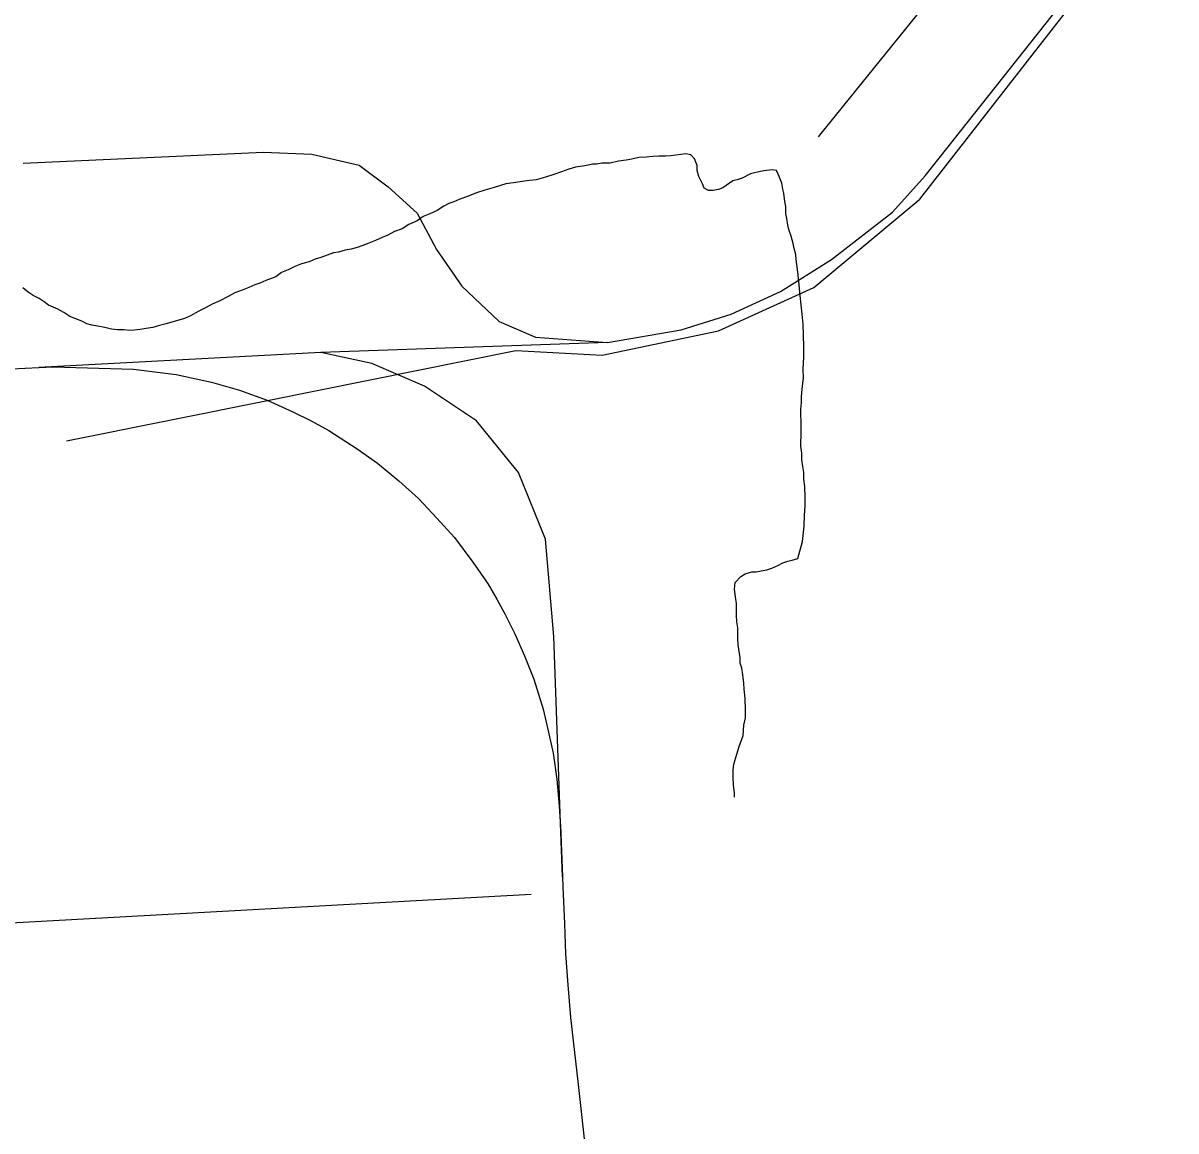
# Model space of a CAD drawing. Extents: x -59 to 82, y -3 to 49.
# Drawn here: x -52.553 to -52.032, y 48.075 to 48.576 of the extents above; entities that cross this region are included whole.
import ezdxf

# ---------------------------------------------------------------- set-up
doc = ezdxf.new("R2010")
doc.units = 0
for name, color, linetype in [('GM_X_Minor_River', 7, 'Continuous'), ('GM_X_Rail_Line', 7, 'Continuous'), ('GM_X_Township_Road', 7, 'Continuous')]:
    doc.layers.add(name, color=color, linetype=linetype)

msp = doc.modelspace()

# ---------------------------------------------------------------- linework, layer by layer
at = {"layer": 'GM_X_Minor_River'}
for p, q in [((-52.27475, 48.51484), (-52.27778, 48.51402)), ((-52.27132, 48.51491), (-52.27475, 48.51484)), ((-52.26828, 48.51535), (-52.27132, 48.51491)), ((-52.26562, 48.51541), (-52.26828, 48.51535)), ((-52.26257, 48.51547), (-52.26562, 48.51541)), ((-52.26029, 48.51552), (-52.26257, 48.51547)), ((-52.25344, 48.51642), (-52.26029, 48.51552)), ((-52.25115, 48.51608), (-52.25344, 48.51642)), ((-52.24959, 48.51421), (-52.25115, 48.51608)), ((-52.30627, 48.50963), (-52.30968, 48.50842)), ((-52.30324, 48.51045), (-52.30627, 48.50963)), ((-52.3002, 48.5109), (-52.30324, 48.51045)), ((-52.29754, 48.51133), (-52.3002, 48.5109)), ((-52.29565, 48.51175), (-52.29754, 48.51133)), ((-52.29374, 48.51179), (-52.29565, 48.51175)), ((-52.29147, 48.51221), (-52.29374, 48.51179)), ((-52.28766, 48.51229), (-52.29147, 48.51221)), ((-52.28386, 48.51313), (-52.28766, 48.51229)), ((-52.28044, 48.51358), (-52.28386, 48.51313)), ((-52.27778, 48.51402), (-52.28044, 48.51358)), ((-52.24838, 48.5112), (-52.24959, 48.51421)), ((-52.24834, 48.50892), (-52.24838, 48.5112)), ((-52.21443, 48.50923), (-52.21823, 48.50877)), ((-52.21252, 48.50889), (-52.21443, 48.50923)), ((-52.32522, 48.5043), (-52.32826, 48.50386)), ((-52.32104, 48.50477), (-52.32522, 48.5043)), ((-52.31687, 48.50599), (-52.32104, 48.50477)), ((-52.31308, 48.50721), (-52.31687, 48.50599)), ((-52.30968, 48.50842), (-52.31308, 48.50721)), ((-52.24752, 48.50627), (-52.24834, 48.50892)), ((-52.24593, 48.50288), (-52.24752, 48.50627)), ((-52.23224, 48.50431), (-52.23675, 48.50117)), ((-52.23034, 48.50472), (-52.23224, 48.50431)), ((-52.22807, 48.50553), (-52.23034, 48.50472)), ((-52.2243, 48.50751), (-52.22807, 48.50553)), ((-52.2224, 48.50793), (-52.2243, 48.50751)), ((-52.22051, 48.50835), (-52.2224, 48.50793)), ((-52.21823, 48.50877), (-52.22051, 48.50835)), ((-52.21132, 48.50626), (-52.21252, 48.50889)), ((-52.21011, 48.50324), (-52.21132, 48.50626)), ((-52.34797, 48.49889), (-52.35213, 48.49728)), ((-52.34418, 48.50011), (-52.34797, 48.49889)), ((-52.34002, 48.50133), (-52.34418, 48.50011)), ((-52.33472, 48.50296), (-52.34002, 48.50133)), ((-52.3313, 48.50342), (-52.33472, 48.50296)), ((-52.32826, 48.50386), (-52.3313, 48.50342)), ((-52.24513, 48.501), (-52.24593, 48.50288)), ((-52.2432, 48.4999), (-52.24513, 48.501)), ((-52.24129, 48.49994), (-52.2432, 48.4999)), ((-52.23864, 48.50037), (-52.24129, 48.49994)), ((-52.23675, 48.50117), (-52.23864, 48.50037)), ((-52.20968, 48.50059), (-52.21011, 48.50324)), ((-52.20926, 48.49869), (-52.20968, 48.50059)), ((-52.36045, 48.49407), (-52.36271, 48.49288)), ((-52.35818, 48.49488), (-52.36045, 48.49407)), ((-52.35553, 48.49607), (-52.35818, 48.49488)), ((-52.35213, 48.49728), (-52.35553, 48.49607)), ((-52.2088, 48.4949), (-52.20926, 48.49869)), ((-52.20837, 48.49263), (-52.2088, 48.4949)), ((-52.36911, 48.48933), (-52.37214, 48.48813)), ((-52.36572, 48.49092), (-52.36911, 48.48933)), ((-52.36271, 48.49288), (-52.36572, 48.49092)), ((-52.20831, 48.48959), (-52.20837, 48.49263)), ((-52.20789, 48.48732), (-52.20831, 48.48959)), ((-52.37854, 48.48458), (-52.38155, 48.48261)), ((-52.37476, 48.48617), (-52.37854, 48.48458)), ((-52.37214, 48.48813), (-52.37476, 48.48617)), ((-52.20744, 48.48428), (-52.20789, 48.48732)), ((-52.20702, 48.48239), (-52.20744, 48.48428)), ((-52.39062, 48.47863), (-52.39364, 48.47742)), ((-52.38797, 48.47982), (-52.39062, 48.47863)), ((-52.38496, 48.4814), (-52.38797, 48.47982)), ((-52.38155, 48.48261), (-52.38496, 48.4814)), ((-52.20582, 48.47938), (-52.20702, 48.48239)), ((-52.20498, 48.47597), (-52.20582, 48.47938)), ((-52.40727, 48.47296), (-52.4103, 48.47214)), ((-52.40461, 48.4734), (-52.40727, 48.47296)), ((-52.40196, 48.47421), (-52.40461, 48.4734)), ((-52.39931, 48.47503), (-52.40196, 48.47421)), ((-52.39666, 48.47622), (-52.39931, 48.47503)), ((-52.39364, 48.47742), (-52.39666, 48.47622)), ((-52.20456, 48.4737), (-52.20498, 48.47597)), ((-52.20374, 48.47105), (-52.20456, 48.4737)), ((-52.42354, 48.46769), (-52.42696, 48.46685)), ((-52.4209, 48.46888), (-52.42354, 48.46769)), ((-52.41825, 48.46969), (-52.4209, 48.46888)), ((-52.41258, 48.47171), (-52.41825, 48.46969)), ((-52.4103, 48.47214), (-52.41258, 48.47171)), ((-52.2037, 48.46877), (-52.20374, 48.47105)), ((-52.20327, 48.4665), (-52.2037, 48.46877)), ((-52.43602, 48.46287), (-52.43865, 48.46091)), ((-52.433, 48.46407), (-52.43602, 48.46287)), ((-52.42998, 48.46565), (-52.433, 48.46407)), ((-52.42696, 48.46685), (-52.42998, 48.46565)), ((-52.20282, 48.46309), (-52.20327, 48.4665)), ((-52.20232, 48.4574), (-52.20282, 48.46309)), ((-52.4481, 48.4573), (-52.45075, 48.4561)), ((-52.44583, 48.4581), (-52.4481, 48.4573)), ((-52.44319, 48.4593), (-52.44583, 48.4581)), ((-52.43865, 48.46091), (-52.44319, 48.4593)), ((-52.20184, 48.45246), (-52.20232, 48.4574)), ((-52.55054, 48.45406), (-52.55286, 48.45591)), ((-52.54822, 48.45258), (-52.55054, 48.45406)), ((-52.54553, 48.45112), (-52.54822, 48.45258)), ((-52.46019, 48.4521), (-52.46396, 48.45013)), ((-52.45717, 48.45369), (-52.46019, 48.4521)), ((-52.45377, 48.4549), (-52.45717, 48.45369)), ((-52.45075, 48.4561), (-52.45377, 48.4549)), ((-52.20137, 48.44829), (-52.20184, 48.45246)), ((-52.54321, 48.44964), (-52.54553, 48.45112)), ((-52.54128, 48.44816), (-52.54321, 48.44964)), ((-52.53704, 48.44635), (-52.54128, 48.44816)), ((-52.47037, 48.44695), (-52.47339, 48.44537)), ((-52.46736, 48.44854), (-52.47037, 48.44695)), ((-52.46396, 48.45013), (-52.46736, 48.44854)), ((-52.2009, 48.44412), (-52.20137, 48.44829)), ((-52.53435, 48.44488), (-52.53704, 48.44635)), ((-52.53164, 48.44303), (-52.53435, 48.44488)), ((-52.52895, 48.44195), (-52.53164, 48.44303)), ((-52.52626, 48.44087), (-52.52895, 48.44195)), ((-52.4798, 48.4422), (-52.48245, 48.44138)), ((-52.47716, 48.44339), (-52.4798, 48.4422)), ((-52.47339, 48.44537), (-52.47716, 48.44339)), ((-52.20043, 48.43957), (-52.2009, 48.44412)), ((-52.52396, 48.43977), (-52.52626, 48.44087)), ((-52.52165, 48.43906), (-52.52396, 48.43977)), ((-52.51898, 48.43873), (-52.52165, 48.43906)), ((-52.51592, 48.43804), (-52.51898, 48.43873)), ((-52.51286, 48.43734), (-52.51592, 48.43804)), ((-52.51018, 48.43701), (-52.51286, 48.43734)), ((-52.50713, 48.43708), (-52.51018, 48.43701)), ((-52.50484, 48.43674), (-52.50713, 48.43708)), ((-52.50256, 48.43679), (-52.50484, 48.43674)), ((-52.4999, 48.43722), (-52.50256, 48.43679)), ((-52.49724, 48.43766), (-52.4999, 48.43722)), ((-52.4942, 48.4381), (-52.49724, 48.43766)), ((-52.49117, 48.43892), (-52.4942, 48.4381)), ((-52.48814, 48.43975), (-52.49117, 48.43892)), ((-52.48511, 48.44057), (-52.48814, 48.43975)), ((-52.48245, 48.44138), (-52.48511, 48.44057)), ((-52.20033, 48.43463), (-52.20043, 48.43957)), ((-52.20022, 48.42931), (-52.20033, 48.43463)), ((-52.20013, 48.42474), (-52.20022, 48.42931)), ((-52.2004, 48.41942), (-52.20013, 48.42474)), ((-52.20032, 48.41524), (-52.2004, 48.41942)), ((-52.20129, 48.40685), (-52.20097, 48.41028)), ((-52.20097, 48.41028), (-52.20065, 48.41295)), ((-52.20065, 48.41295), (-52.20032, 48.41524)), ((-52.20123, 48.40419), (-52.20129, 48.40685)), ((-52.20155, 48.40114), (-52.20123, 48.40419)), ((-52.2015, 48.39848), (-52.20155, 48.40114)), ((-52.20144, 48.39582), (-52.2015, 48.39848)), ((-52.20139, 48.39316), (-52.20144, 48.39582)), ((-52.20159, 48.38442), (-52.20134, 48.39088)), ((-52.20134, 48.39088), (-52.20139, 48.39316)), ((-52.20115, 48.38138), (-52.20159, 48.38442)), ((-52.20108, 48.37834), (-52.20115, 48.38138)), ((-52.20064, 48.37531), (-52.20108, 48.37834)), ((-52.20021, 48.37266), (-52.20064, 48.37531)), ((-52.20015, 48.36962), (-52.20021, 48.37266)), ((-52.19969, 48.3662), (-52.20015, 48.36962)), ((-52.19959, 48.36126), (-52.19969, 48.3662)), ((-52.19952, 48.35746), (-52.19959, 48.36126)), ((-52.20009, 48.34833), (-52.19981, 48.35327)), ((-52.19981, 48.35327), (-52.19952, 48.35746)), ((-52.20071, 48.34147), (-52.20009, 48.34833)), ((-52.20284, 48.33382), (-52.20071, 48.34147)), ((-52.20966, 48.33178), (-52.20739, 48.33259)), ((-52.20739, 48.33259), (-52.2055, 48.33301)), ((-52.2055, 48.33301), (-52.20284, 48.33382)), ((-52.22671, 48.32687), (-52.22368, 48.32769)), ((-52.22368, 48.32769), (-52.22177, 48.32773)), ((-52.22177, 48.32773), (-52.2195, 48.32816)), ((-52.2195, 48.32816), (-52.21684, 48.32859)), ((-52.21684, 48.32859), (-52.21457, 48.3294)), ((-52.21457, 48.3294), (-52.21192, 48.3306)), ((-52.21192, 48.3306), (-52.20966, 48.33178)), ((-52.23152, 48.31993), (-52.2312, 48.32298)), ((-52.2312, 48.32298), (-52.22859, 48.32569)), ((-52.22859, 48.32569), (-52.22671, 48.32687)), ((-52.23107, 48.31652), (-52.23152, 48.31993)), ((-52.23063, 48.31349), (-52.23107, 48.31652)), ((-52.23058, 48.3112), (-52.23063, 48.31349)), ((-52.23052, 48.30817), (-52.23058, 48.3112)), ((-52.23046, 48.30512), (-52.23052, 48.30817)), ((-52.23002, 48.30247), (-52.23046, 48.30512)), ((-52.22997, 48.30019), (-52.23002, 48.30247)), ((-52.22992, 48.29753), (-52.22997, 48.30019)), ((-52.22986, 48.29487), (-52.22992, 48.29753)), ((-52.22942, 48.29184), (-52.22986, 48.29487)), ((-52.22899, 48.28919), (-52.22942, 48.29184)), ((-52.22893, 48.28652), (-52.22899, 48.28919)), ((-52.22812, 48.28426), (-52.22893, 48.28652)), ((-52.22768, 48.28123), (-52.22812, 48.28426)), ((-52.22722, 48.27744), (-52.22768, 48.28123)), ((-52.22717, 48.27478), (-52.22722, 48.27744)), ((-52.2267, 48.2706), (-52.22717, 48.27478)), ((-52.22659, 48.26528), (-52.2267, 48.2706)), ((-52.22652, 48.26186), (-52.22659, 48.26528)), ((-52.22722, 48.25843), (-52.22652, 48.26186)), ((-52.2275, 48.25386), (-52.22722, 48.25843)), ((-52.23038, 48.24544), (-52.22931, 48.24888)), ((-52.22931, 48.24888), (-52.2275, 48.25386)), ((-52.23181, 48.24084), (-52.23038, 48.24544)), ((-52.23214, 48.23818), (-52.23181, 48.24084)), ((-52.23207, 48.23514), (-52.23214, 48.23818)), ((-52.232, 48.23134), (-52.23207, 48.23514)), ((-52.23155, 48.22792), (-52.232, 48.23134)), ((-52.23151, 48.22602), (-52.23155, 48.22792))]:
    msp.add_line(p, q, dxfattribs=at)
at = {"layer": 'GM_X_Rail_Line'}
for p, q in [((-52.14781, 48.49604), (-51.94583, 48.75479)), ((-52.14538, 48.50651), (-51.96248, 48.7375)), ((-52.55269, 48.51226), (-52.44418, 48.5172)), ((-52.44418, 48.5172), (-52.4224, 48.51637)), ((-52.4224, 48.51637), (-52.40103, 48.51144)), ((-52.40103, 48.51144), (-52.38787, 48.50158)), ((-52.16017, 48.49007), (-52.14538, 48.50651)), ((-52.38787, 48.50158), (-52.37472, 48.48966)), ((-52.19564, 48.45607), (-52.14781, 48.49604)), ((-52.37472, 48.48966), (-52.36609, 48.47322)), ((-52.18771, 48.4687), (-52.16017, 48.49007)), ((-52.36609, 48.47322), (-52.35458, 48.45678)), ((-52.21073, 48.45431), (-52.18771, 48.4687)), ((-52.35458, 48.45678), (-52.33773, 48.44075)), ((-52.23875, 48.43662), (-52.19564, 48.45607)), ((-52.23292, 48.44404), (-52.21073, 48.45431)), ((-52.25553, 48.43705), (-52.23292, 48.44404)), ((-52.33773, 48.44075), (-52.32129, 48.43376)), ((-52.29132, 48.42557), (-52.23875, 48.43662)), ((-52.28882, 48.43129), (-52.25553, 48.43705)), ((-52.28882, 48.43129), (-52.41829, 48.42677)), ((-52.32129, 48.43376), (-52.28882, 48.43129)), ((-52.41829, 48.42677), (-52.54562, 48.41998)), ((-52.44167, 48.40529), (-52.33022, 48.42768)), ((-52.39527, 48.42184), (-52.41829, 48.42677)), ((-52.33022, 48.42768), (-52.29132, 48.42557)), ((-52.37143, 48.41157), (-52.39527, 48.42184)), ((-52.56918, 48.41891), (-52.54562, 48.41998)), ((-52.54562, 48.41998), (-52.53927, 48.42027)), ((-52.53927, 48.42027), (-52.50295, 48.41932)), ((-52.50295, 48.41932), (-52.48356, 48.41686)), ((-52.48356, 48.41686), (-52.46772, 48.41345)), ((-52.46772, 48.41345), (-52.45502, 48.40976)), ((-52.34801, 48.39595), (-52.37143, 48.41157)), ((-52.53317, 48.38692), (-52.44167, 48.40529)), ((-52.45502, 48.40976), (-52.4426, 48.40525)), ((-52.4426, 48.40525), (-52.43099, 48.39993)), ((-52.43099, 48.39993), (-52.42266, 48.39597)), ((-52.42266, 48.39597), (-52.41474, 48.3916)), ((-52.3291, 48.37252), (-52.34801, 48.39595)), ((-52.41474, 48.3916), (-52.40191, 48.38327)), ((-52.40191, 48.38327), (-52.39276, 48.37685)), ((-52.39276, 48.37685), (-52.38307, 48.3688)), ((-52.38307, 48.3688), (-52.37419, 48.36088)), ((-52.31677, 48.34252), (-52.3291, 48.37252)), ((-52.37419, 48.36088), (-52.36586, 48.352)), ((-52.36586, 48.352), (-52.35794, 48.34326)), ((-52.35794, 48.34326), (-52.34961, 48.33207)), ((-52.31307, 48.29854), (-52.31677, 48.34252)), ((-52.34961, 48.33207), (-52.34278, 48.32223)), ((-52.34278, 48.32223), (-52.33882, 48.31541)), ((-52.33882, 48.31541), (-52.33527, 48.30872)), ((-52.33527, 48.30872), (-52.33063, 48.2997)), ((-52.33063, 48.2997), (-52.32626, 48.28974)), ((-52.30993, 48.21026), (-52.31307, 48.29854)), ((-52.32626, 48.28974), (-52.32217, 48.27922)), ((-52.32217, 48.27922), (-52.31793, 48.2657)), ((-52.31793, 48.2657), (-52.31561, 48.25601)), ((-52.31561, 48.25601), (-52.31343, 48.24591)), ((-52.31343, 48.24591), (-52.31179, 48.23416)), ((-52.31179, 48.23416), (-52.3107, 48.22187)), ((-52.3107, 48.22187), (-52.30993, 48.21026)), ((-52.30921, 48.18998), (-52.30993, 48.21026)), ((-52.30993, 48.21026), (-52.30988, 48.20945)), ((-52.30988, 48.20945), (-52.30921, 48.18998)), ((-52.30921, 48.18998), (-52.30906, 48.18555)), ((-52.30906, 48.18555), (-52.30824, 48.16876)), ((-52.30824, 48.16876), (-52.30783, 48.15524)), ((-52.30783, 48.15524), (-52.30674, 48.14118)), ((-52.30674, 48.14118), (-52.30551, 48.12657)), ((-52.30551, 48.12657), (-52.30209, 48.09625)), ((-52.30209, 48.09625), (-52.29267, 48.01146))]:
    msp.add_line(p, q, dxfattribs=at)
at = {"layer": 'GM_X_Township_Road'}
for p, q in [((-52.19358, 48.52409), (-52.14896, 48.57932)), ((-52.56381, 48.16901), (-52.32329, 48.18212))]:
    msp.add_line(p, q, dxfattribs=at)

doc.saveas('drawing.dxf')
